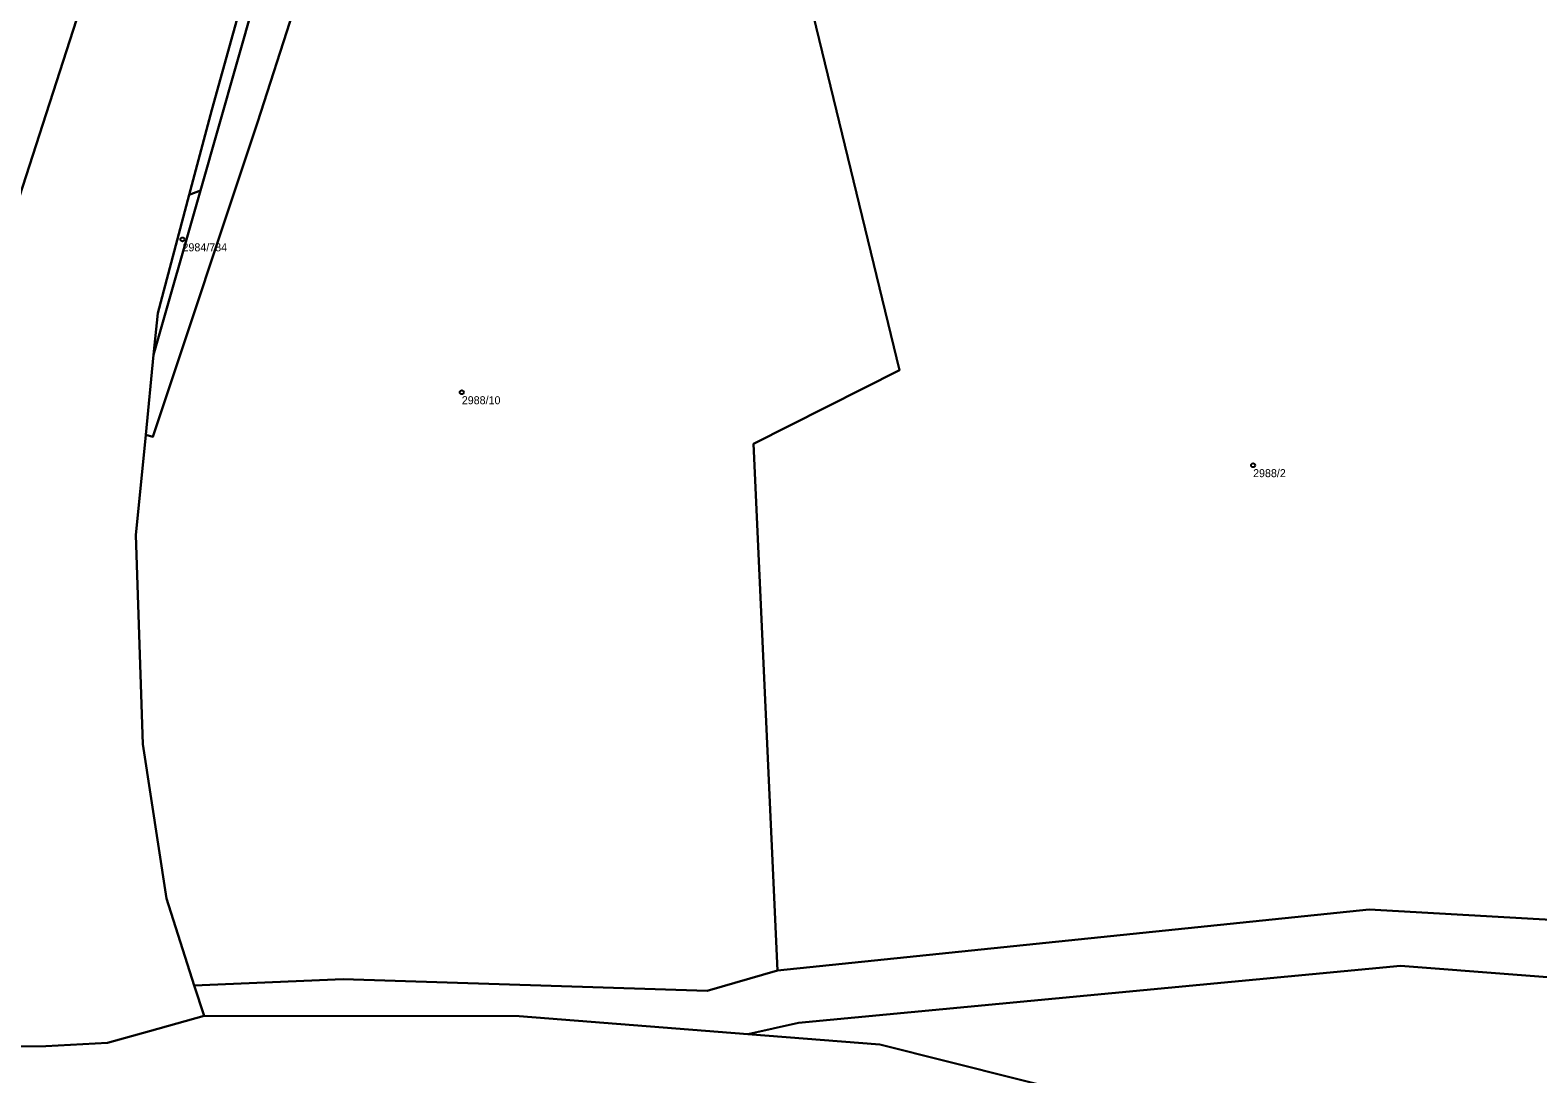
# Model space of a CAD drawing. Extents: x -878211 to -870363, y -1058464 to -1052522.
# Drawn here: x -874055.8 to -873867.2, y -1056243 to -1056112.5 of the extents above; entities that cross this region are included whole.
import ezdxf

# ---------------------------------------------------------------- set-up
doc = ezdxf.new("R2010")
doc.units = 0
doc.layers.add('Definiční body', color=7, linetype='Continuous')
doc.layers.add('Polygon parcely', color=7, linetype='Continuous')

msp = doc.modelspace()

# ---------------------------------------------------------------- linework, layer by layer
at = {"layer": 'Definiční body'}
for centre in [(-874036.78, -1056138.62994), (-874001.84, -1056157.74994), (-873902.86, -1056166.86994)]:
    msp.add_circle(centre, 0.25, dxfattribs=at)
at = {"layer": 'Polygon parcely'}
for points in [[(-874083.99, -1056066.24), (-874080.7, -1056077.88), (-874075.33, -1056096.89), (-874092.05, -1056109.34), (-874118.47, -1056117.14), (-874116.81, -1056122.76), (-874101.89, -1056134.11), (-874098.83, -1056136.48), (-874062.01, -1056135.86), (-874057.99, -1056135.83), (-874048.77, -1056107.25), (-874039.57, -1056083.57), (-874003.01, -1056035.73), (-874020.49, -1056040.6), (-874041.66, -1056047.24), (-874050.77, -1056050.02), (-874068.35, -1056058.84)], [(-874012.08, -1056076.67), (-874006.62, -1056067.86), (-874000.4, -1056067.59), (-874001.22, -1056064.47), (-874004.25, -1056066.47), (-874005.21, -1056065.57), (-874003.6, -1056063), (-874005.36, -1056063.14), (-874012.21, -1056074.45), (-874026.65, -1056099.18), (-874033.12, -1056122.42), (-874035.94, -1056133.05), (-874034.52, -1056132.5), (-874027.71, -1056108.65), (-874019.41, -1056095.51), (-874000.16, -1056089.06), (-873994.8, -1056089.08), (-873995.12, -1056087.84), (-874008.5, -1056088.69), (-874016.88, -1056091.03), (-874020.55, -1056091.49)], [(-873965.35, -1056164.18), (-873947.09, -1056155), (-873961.82, -1056094.39), (-874004.66, -1056094.51), (-874014.9, -1056098.66), (-874022.95, -1056110.18), (-874027.4, -1056124.02), (-874040.47, -1056163.31), (-874041.38, -1056163.05), (-874042.62, -1056175.62), (-874041.72, -1056201.74), (-874038.77, -1056221.03), (-874035.3, -1056231.92), (-874016.67, -1056231.12), (-873971.13, -1056232.61), (-873962.33, -1056230.05)], [(-873849.14, -1056094.93), (-873878.1, -1056095.5), (-873961.82, -1056094.39), (-873947.09, -1056155), (-873965.35, -1056164.18), (-873962.33, -1056230.05), (-873888.36, -1056222.44), (-873858.28, -1056224.11), (-873841.07, -1056228.71), (-873838.28, -1056147.4)], [(-874034.52, -1056132.5), (-874035.94, -1056133.05), (-874039.88, -1056147.87), (-874040.39, -1056153.05)], [(-873884.44, -1056229.48), (-873959.74, -1056236.58), (-873966.06, -1056238.02), (-873949.57, -1056239.32), (-873906.89, -1056250.02), (-873863.25, -1056249.81), (-873849.46, -1056254.08), (-873808.82, -1056273.56), (-873801.68, -1056283.67), (-873783.49, -1056273.9), (-873757.98, -1056277.81), (-873789.7, -1056262.56), (-873807.42, -1056251.56), (-873813.69, -1056250.11), (-873855.25, -1056231.72)]]:
    msp.add_lwpolyline(points, close=True, dxfattribs=at)
for points in [[(-873840.34, -1056089.55), (-873878.08, -1056089.5), (-873994.8, -1056089.08), (-874000.16, -1056089.06), (-874019.41, -1056095.51), (-874027.71, -1056108.65), (-874034.52, -1056132.5), (-874040.39, -1056153.05), (-874041.38, -1056163.05), (-874040.47, -1056163.31), (-874027.4, -1056124.02), (-874022.95, -1056110.18), (-874014.9, -1056098.66), (-874004.66, -1056094.51), (-873961.82, -1056094.39), (-873878.1, -1056095.5), (-873849.14, -1056094.93)], [(-874048.77, -1056107.25), (-874057.99, -1056135.83), (-874062.23, -1056148.73), (-874064.44, -1056172.46), (-874059.65, -1056228.47), (-874059.11, -1056233.23), (-874058.08, -1056239.54), (-874053.89, -1056239.5), (-874046.18, -1056239.11), (-874040.92, -1056237.64), (-874034.08, -1056235.73), (-874035.3, -1056231.92), (-874038.77, -1056221.03), (-874041.72, -1056201.74), (-874042.62, -1056175.62), (-874041.38, -1056163.05), (-874040.39, -1056153.05), (-874039.88, -1056147.87), (-874035.94, -1056133.05), (-874033.12, -1056122.42), (-874026.65, -1056099.18)], [(-873858.28, -1056224.11), (-873888.36, -1056222.44), (-873962.33, -1056230.05), (-873971.13, -1056232.61), (-874016.67, -1056231.12), (-874035.3, -1056231.92), (-874034.08, -1056235.73), (-873994.67, -1056235.76), (-873966.06, -1056238.02), (-873959.74, -1056236.58), (-873884.44, -1056229.48), (-873855.25, -1056231.72)], [(-873863.25, -1056249.81), (-873906.89, -1056250.02), (-873949.57, -1056239.32), (-873966.06, -1056238.02), (-873994.67, -1056235.76), (-874034.08, -1056235.73), (-874040.92, -1056237.64), (-874046.18, -1056239.11), (-874053.89, -1056239.5), (-874058.08, -1056239.54)]]:
    msp.add_lwpolyline(points, dxfattribs=at)

# ---------------------------------------------------------------- texts
at = {"layer": 'Definiční body'}
for s, p in [('2984/784', (-874036.78, -1056140.119)), ('2988/10', (-874001.84, -1056159.239)), ('2988/2', (-873902.86, -1056168.359))]:
    msp.add_text(s, height=0.999996, dxfattribs=at).set_placement(p)

doc.saveas('drawing.dxf')
